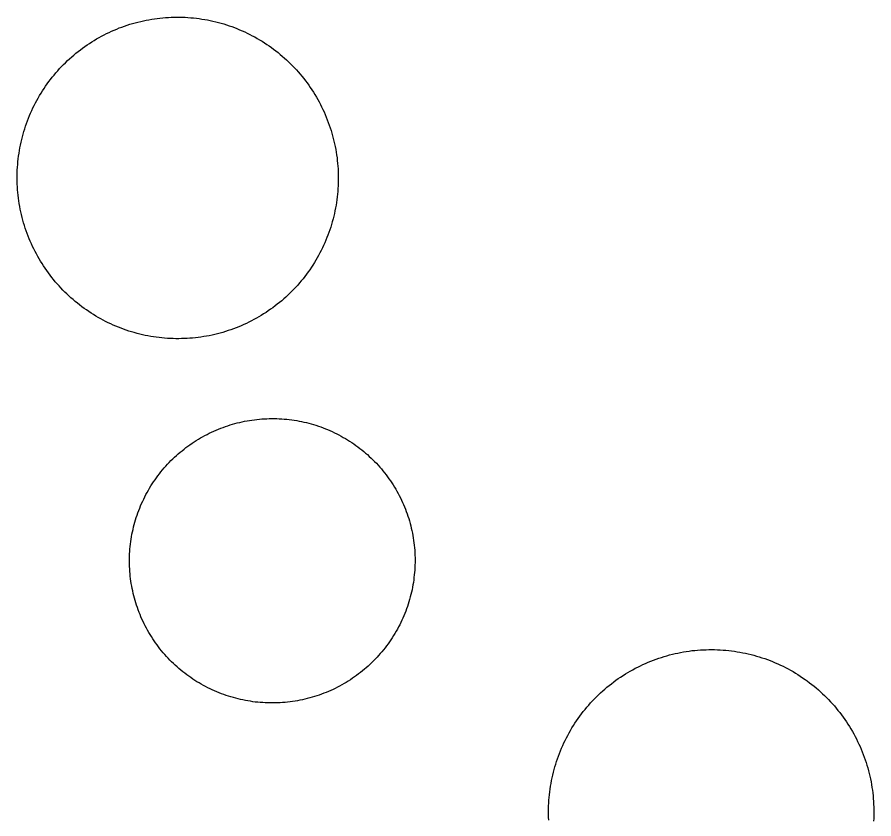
# Model space of a CAD drawing. Extents: x 3651524 to 3689615, y 505651 to 531377.
# Drawn here: x 3675386.7 to 3675424.14, y 514126.96 to 514162.01 of the extents above; entities that cross this region are included whole.
import ezdxf

# ---------------------------------------------------------------- set-up
doc = ezdxf.new("R2010")
doc.units = 0
doc.layers.add('V-DOMW-TANK', color=7, linetype='Continuous')

msp = doc.modelspace()

# ---------------------------------------------------------------- linework, layer by layer
at = {"layer": 'V-DOMW-TANK'}
for points in [[(3675389.171, 514160.348), (3675389.265, 514160.428), (3675389.362, 514160.504), (3675389.458, 514160.58), (3675389.556, 514160.653), (3675389.654, 514160.725), (3675389.755, 514160.795), (3675389.857, 514160.862), (3675389.96, 514160.928), (3675390.064, 514160.993), (3675390.168, 514161.055), (3675390.275, 514161.116), (3675390.386, 514161.176), (3675390.492, 514161.233), (3675390.601, 514161.288), (3675390.713, 514161.341), (3675390.822, 514161.393), (3675390.934, 514161.442), (3675391.047, 514161.489), (3675391.158, 514161.534), (3675391.274, 514161.577), (3675391.391, 514161.618), (3675391.506, 514161.659), (3675391.623, 514161.696), (3675391.739, 514161.731), (3675391.858, 514161.763), (3675391.977, 514161.794), (3675392.096, 514161.825), (3675392.214, 514161.851), (3675392.335, 514161.876), (3675392.454, 514161.898), (3675392.575, 514161.919), (3675392.696, 514161.937), (3675392.819, 514161.956), (3675392.939, 514161.968), (3675393.062, 514161.98), (3675393.183, 514161.991), (3675393.308, 514161.999), (3675393.429, 514162.005), (3675393.55, 514162.009), (3675393.673, 514162.009), (3675393.795, 514162.009), (3675393.918, 514162.007), (3675394.041, 514162.001), (3675394.162, 514161.995), (3675394.285, 514161.982), (3675394.406, 514161.974), (3675394.531, 514161.96), (3675394.649, 514161.946), (3675394.77, 514161.927), (3675394.893, 514161.907), (3675395.012, 514161.886), (3675395.133, 514161.862), (3675395.254, 514161.833), (3675395.372, 514161.806), (3675395.491, 514161.778), (3675395.608, 514161.747), (3675395.727, 514161.71), (3675395.843, 514161.673), (3675395.958, 514161.634), (3675396.075, 514161.597), (3675396.192, 514161.552), (3675396.304, 514161.505), (3675396.419, 514161.46), (3675396.532, 514161.413), (3675396.642, 514161.362), (3675396.753, 514161.309), (3675396.863, 514161.255), (3675396.972, 514161.198), (3675397.08, 514161.141), (3675397.187, 514161.081), (3675397.293, 514161.018), (3675397.398, 514160.954), (3675397.502, 514160.889), (3675397.605, 514160.819), (3675397.705, 514160.754), (3675397.805, 514160.682), (3675397.904, 514160.61), (3675398.002, 514160.534), (3675398.098, 514160.459), (3675398.193, 514160.381), (3675398.285, 514160.303), (3675398.379, 514160.221), (3675398.469, 514160.139), (3675398.559, 514160.055), (3675398.647, 514159.969), (3675398.735, 514159.881), (3675398.819, 514159.793), (3675398.901, 514159.703), (3675398.983, 514159.611), (3675399.063, 514159.519), (3675399.143, 514159.424), (3675399.219, 514159.328), (3675399.294, 514159.23), (3675399.368, 514159.132), (3675399.44, 514159.033), (3675399.507, 514158.931), (3675399.577, 514158.831), (3675399.643, 514158.726), (3675399.708, 514158.622), (3675399.772, 514158.517)], [(3675386.81, 514153.735), (3675386.787, 514153.856), (3675386.769, 514153.977), (3675386.752, 514154.098), (3675386.738, 514154.221), (3675386.726, 514154.341), (3675386.718, 514154.464), (3675386.707, 514154.587), (3675386.701, 514154.71), (3675386.697, 514154.833), (3675386.695, 514154.954), (3675386.695, 514155.077), (3675386.699, 514155.199), (3675386.703, 514155.322), (3675386.709, 514155.445), (3675386.72, 514155.568), (3675386.73, 514155.689), (3675386.742, 514155.81), (3675386.759, 514155.933), (3675386.777, 514156.056), (3675386.795, 514156.176), (3675386.816, 514156.297), (3675386.84, 514156.416), (3675386.867, 514156.537), (3675386.896, 514156.656), (3675386.926, 514156.774), (3675386.953, 514156.893), (3675386.99, 514157.012), (3675387.027, 514157.129), (3675387.064, 514157.245), (3675387.105, 514157.36), (3675387.148, 514157.475), (3675387.191, 514157.589), (3675387.238, 514157.704), (3675387.285, 514157.817), (3675387.336, 514157.929), (3675387.387, 514158.038), (3675387.443, 514158.149), (3675387.498, 514158.255), (3675387.555, 514158.366), (3675387.615, 514158.472), (3675387.676, 514158.579), (3675387.74, 514158.683), (3675387.805, 514158.788), (3675387.873, 514158.89), (3675387.942, 514158.992), (3675388.012, 514159.093), (3675388.084, 514159.191), (3675388.157, 514159.287), (3675388.233, 514159.384), (3675388.311, 514159.478), (3675388.391, 514159.572), (3675388.471, 514159.666), (3675388.553, 514159.756), (3675388.637, 514159.844), (3675388.723, 514159.932), (3675388.809, 514160.018), (3675388.897, 514160.106), (3675388.987, 514160.186), (3675389.079, 514160.268), (3675389.171, 514160.348)], [(3675399.772, 514158.517), (3675399.831, 514158.411), (3675399.89, 514158.302), (3675399.948, 514158.194), (3675400.003, 514158.085), (3675400.056, 514157.974), (3675400.107, 514157.862), (3675400.157, 514157.747), (3675400.206, 514157.637), (3675400.251, 514157.522), (3675400.294, 514157.407), (3675400.335, 514157.293), (3675400.376, 514157.176), (3675400.413, 514157.059), (3675400.447, 514156.942), (3675400.482, 514156.824), (3675400.513, 514156.707), (3675400.542, 514156.588), (3675400.57, 514156.465), (3675400.595, 514156.346), (3675400.617, 514156.225), (3675400.638, 514156.105), (3675400.656, 514155.984), (3675400.675, 514155.861), (3675400.689, 514155.74), (3675400.703, 514155.617), (3675400.712, 514155.494), (3675400.72, 514155.374), (3675400.726, 514155.251), (3675400.73, 514155.128), (3675400.73, 514155.007), (3675400.73, 514154.882), (3675400.728, 514154.759), (3675400.724, 514154.636), (3675400.718, 514154.515), (3675400.707, 514154.393), (3675400.697, 514154.27), (3675400.683, 514154.149), (3675400.669, 514154.026), (3675400.65, 514153.905), (3675400.632, 514153.784), (3675400.609, 514153.665), (3675400.587, 514153.543), (3675400.56, 514153.424), (3675400.533, 514153.303), (3675400.503, 514153.184), (3675400.47, 514153.065), (3675400.437, 514152.947), (3675400.4, 514152.832), (3675400.361, 514152.715), (3675400.322, 514152.598), (3675400.279, 514152.484), (3675400.234, 514152.369), (3675400.189, 514152.256), (3675400.14, 514152.142), (3675400.091, 514152.031), (3675400.038, 514151.921), (3675399.985, 514151.81), (3675399.929, 514151.701), (3675399.872, 514151.593), (3675399.81, 514151.488), (3675399.749, 514151.38), (3675399.686, 514151.275), (3675399.62, 514151.171), (3675399.554, 514151.071), (3675399.485, 514150.968), (3675399.415, 514150.868), (3675399.341, 514150.77), (3675399.268, 514150.671), (3675399.192, 514150.575), (3675399.116, 514150.481), (3675399.036, 514150.387), (3675398.956, 514150.292), (3675398.872, 514150.206), (3675398.791, 514150.116), (3675398.702, 514150.024), (3675398.616, 514149.94), (3675398.528, 514149.856), (3675398.438, 514149.772), (3675398.348, 514149.69), (3675398.258, 514149.61), (3675398.162, 514149.533), (3675398.066, 514149.455), (3675397.969, 514149.381), (3675397.871, 514149.307), (3675397.773, 514149.236), (3675397.67, 514149.166), (3675397.572, 514149.098), (3675397.465, 514149.031), (3675397.363, 514148.967), (3675397.257, 514148.904), (3675397.15, 514148.842), (3675397.044, 514148.785), (3675396.935, 514148.728), (3675396.827, 514148.672), (3675396.716, 514148.619), (3675396.605, 514148.568), (3675396.493, 514148.519), (3675396.38, 514148.472), (3675396.265, 514148.425), (3675396.151, 514148.382)], [(3675396.151, 514148.382), (3675396.036, 514148.341), (3675395.921, 514148.302), (3675395.805, 514148.265), (3675395.686, 514148.228), (3675395.569, 514148.195), (3675395.45, 514148.165), (3675395.331, 514148.136), (3675395.213, 514148.109), (3675395.092, 514148.083), (3675394.971, 514148.06), (3675394.85, 514148.04), (3675394.729, 514148.021), (3675394.609, 514148.005), (3675394.488, 514147.99), (3675394.365, 514147.978), (3675394.244, 514147.97), (3675394.121, 514147.96), (3675393.998, 514147.956), (3675393.875, 514147.952), (3675393.755, 514147.95), (3675393.632, 514147.95), (3675393.509, 514147.954), (3675393.386, 514147.958), (3675393.265, 514147.966), (3675393.142, 514147.974), (3675393.019, 514147.986), (3675392.898, 514147.997), (3675392.776, 514148.015), (3675392.655, 514148.031), (3675392.534, 514148.052), (3675392.413, 514148.074), (3675392.294, 514148.097), (3675392.171, 514148.124), (3675392.055, 514148.152), (3675391.936, 514148.183), (3675391.817, 514148.216), (3675391.7, 514148.249), (3675391.584, 514148.285), (3675391.467, 514148.324), (3675391.35, 514148.365), (3675391.235, 514148.408), (3675391.121, 514148.451), (3675391.008, 514148.498), (3675390.896, 514148.548), (3675390.785, 514148.597), (3675390.672, 514148.65), (3675390.564, 514148.705), (3675390.455, 514148.761), (3675390.347, 514148.818), (3675390.24, 514148.879), (3675390.134, 514148.941), (3675390.029, 514149.004), (3675389.925, 514149.07), (3675389.822, 514149.137), (3675389.722, 514149.207), (3675389.622, 514149.277), (3675389.521, 514149.35), (3675389.425, 514149.424), (3675389.329, 514149.5), (3675389.233, 514149.58), (3675389.14, 514149.658), (3675389.048, 514149.739), (3675388.956, 514149.821), (3675388.868, 514149.907), (3675388.78, 514149.991), (3675388.694, 514150.077), (3675388.608, 514150.168), (3675388.526, 514150.258), (3675388.444, 514150.348), (3675388.364, 514150.442), (3675388.284, 514150.536), (3675388.209, 514150.632), (3675388.133, 514150.729), (3675388.059, 514150.827), (3675387.987, 514150.927), (3675387.918, 514151.028), (3675387.85, 514151.13), (3675387.783, 514151.232), (3675387.719, 514151.339), (3675387.656, 514151.443), (3675387.594, 514151.55), (3675387.537, 514151.656), (3675387.479, 514151.765), (3675387.424, 514151.873), (3675387.373, 514151.986), (3675387.318, 514152.097), (3675387.268, 514152.209), (3675387.221, 514152.32), (3675387.176, 514152.437), (3675387.131, 514152.551), (3675387.09, 514152.668), (3675387.051, 514152.783), (3675387.012, 514152.9), (3675386.978, 514153.018), (3675386.945, 514153.135), (3675386.914, 514153.254), (3675386.883, 514153.375), (3675386.857, 514153.493), (3675386.832, 514153.614), (3675386.81, 514153.735)], [(3675393.343, 514142.539), (3675393.419, 514142.619), (3675393.496, 514142.694), (3675393.576, 514142.768), (3675393.656, 514142.842), (3675393.736, 514142.916), (3675393.82, 514142.985), (3675393.904, 514143.055), (3675393.988, 514143.122), (3675394.074, 514143.19), (3675394.162, 514143.253), (3675394.25, 514143.315), (3675394.34, 514143.38), (3675394.43, 514143.44), (3675394.523, 514143.499), (3675394.615, 514143.557), (3675394.709, 514143.612), (3675394.803, 514143.665), (3675394.899, 514143.718), (3675394.996, 514143.768), (3675395.092, 514143.817), (3675395.19, 514143.864), (3675395.291, 514143.909), (3675395.389, 514143.954), (3675395.489, 514143.995), (3675395.592, 514144.036), (3675395.694, 514144.073), (3675395.796, 514144.11), (3675395.899, 514144.144), (3675396.003, 514144.179), (3675396.108, 514144.212), (3675396.212, 514144.239), (3675396.317, 514144.267), (3675396.423, 514144.292), (3675396.53, 514144.316), (3675396.636, 514144.339), (3675396.743, 514144.361), (3675396.851, 514144.378), (3675396.958, 514144.394), (3675397.066, 514144.409), (3675397.175, 514144.421), (3675397.283, 514144.431), (3675397.39, 514144.441), (3675397.5, 514144.447), (3675397.609, 514144.454), (3675397.717, 514144.456), (3675397.826, 514144.458), (3675397.934, 514144.458), (3675398.045, 514144.456), (3675398.154, 514144.452), (3675398.262, 514144.445), (3675398.371, 514144.437), (3675398.479, 514144.427), (3675398.588, 514144.415), (3675398.694, 514144.402), (3675398.803, 514144.386), (3675398.913, 514144.368), (3675399.018, 514144.349), (3675399.124, 514144.329), (3675399.231, 514144.304), (3675399.337, 514144.28), (3675399.442, 514144.253), (3675399.548, 514144.224), (3675399.653, 514144.196), (3675399.755, 514144.163), (3675399.86, 514144.128), (3675399.962, 514144.093), (3675400.064, 514144.054), (3675400.167, 514144.015), (3675400.267, 514143.974), (3675400.365, 514143.931), (3675400.466, 514143.888), (3675400.564, 514143.841), (3675400.662, 514143.792), (3675400.759, 514143.743), (3675400.855, 514143.692), (3675400.949, 514143.638), (3675401.043, 514143.583), (3675401.136, 514143.528), (3675401.228, 514143.471), (3675401.32, 514143.411), (3675401.41, 514143.35), (3675401.498, 514143.284), (3675401.586, 514143.223), (3675401.672, 514143.157), (3675401.758, 514143.09), (3675401.842, 514143.022), (3675401.926, 514142.952), (3675402.008, 514142.881), (3675402.088, 514142.807), (3675402.168, 514142.733), (3675402.246, 514142.657), (3675402.321, 514142.58), (3675402.397, 514142.502), (3675402.471, 514142.42), (3675402.542, 514142.34), (3675402.614, 514142.258), (3675402.684, 514142.176), (3675402.751, 514142.09), (3675402.817, 514142.002), (3675402.882, 514141.918)], [(3675391.852, 514136.501), (3675391.821, 514136.608), (3675391.795, 514136.71), (3675391.768, 514136.817), (3675391.745, 514136.921), (3675391.723, 514137.028), (3675391.702, 514137.134), (3675391.684, 514137.243), (3675391.668, 514137.349), (3675391.653, 514137.456), (3675391.641, 514137.564), (3675391.631, 514137.673), (3675391.62, 514137.779), (3675391.614, 514137.89), (3675391.608, 514137.996), (3675391.608, 514138.105), (3675391.604, 514138.213), (3675391.604, 514138.322), (3675391.608, 514138.43), (3675391.612, 514138.539), (3675391.618, 514138.648), (3675391.627, 514138.756), (3675391.635, 514138.865), (3675391.649, 514138.971), (3675391.664, 514139.08), (3675391.678, 514139.186), (3675391.694, 514139.293), (3675391.715, 514139.401), (3675391.737, 514139.508), (3675391.76, 514139.612), (3675391.786, 514139.719), (3675391.813, 514139.823), (3675391.842, 514139.928), (3675391.872, 514140.032), (3675391.903, 514140.136), (3675391.938, 514140.239), (3675391.975, 514140.341), (3675392.012, 514140.444), (3675392.055, 514140.544), (3675392.094, 514140.644), (3675392.137, 514140.745), (3675392.182, 514140.843), (3675392.229, 514140.941), (3675392.276, 514141.04), (3675392.327, 514141.136), (3675392.378, 514141.23), (3675392.432, 514141.326), (3675392.487, 514141.418), (3675392.542, 514141.513), (3675392.601, 514141.605), (3675392.661, 514141.695), (3675392.722, 514141.785), (3675392.786, 514141.873), (3675392.849, 514141.961), (3675392.915, 514142.047), (3675392.982, 514142.131), (3675393.052, 514142.217), (3675393.124, 514142.299), (3675393.195, 514142.381), (3675393.267, 514142.461), (3675393.343, 514142.539)], [(3675402.882, 514141.918), (3675402.946, 514141.83), (3675403.009, 514141.74), (3675403.069, 514141.65), (3675403.128, 514141.56), (3675403.186, 514141.466), (3675403.241, 514141.373), (3675403.294, 514141.279), (3675403.347, 514141.185), (3675403.396, 514141.089), (3675403.444, 514140.992), (3675403.493, 514140.894), (3675403.54, 514140.796), (3675403.583, 514140.696), (3675403.626, 514140.595), (3675403.665, 514140.495), (3675403.704, 514140.392), (3675403.741, 514140.292), (3675403.775, 514140.19), (3675403.808, 514140.085), (3675403.839, 514139.981), (3675403.87, 514139.876), (3675403.896, 514139.772), (3675403.921, 514139.667), (3675403.945, 514139.561), (3675403.968, 514139.454), (3675403.988, 514139.348), (3675404.007, 514139.241), (3675404.023, 514139.135), (3675404.038, 514139.026), (3675404.05, 514138.918), (3675404.06, 514138.811), (3675404.072, 514138.703), (3675404.076, 514138.594), (3675404.083, 514138.484), (3675404.085, 514138.377), (3675404.087, 514138.269), (3675404.087, 514138.16), (3675404.083, 514138.052), (3675404.078, 514137.943), (3675404.072, 514137.837), (3675404.064, 514137.728), (3675404.054, 514137.621), (3675404.04, 514137.511), (3675404.027, 514137.404), (3675404.013, 514137.296), (3675403.995, 514137.189), (3675403.976, 514137.085), (3675403.954, 514136.976), (3675403.931, 514136.87), (3675403.906, 514136.765), (3675403.878, 514136.659), (3675403.849, 514136.554), (3675403.818, 514136.45), (3675403.788, 514136.348), (3675403.753, 514136.243), (3675403.716, 514136.141), (3675403.679, 514136.038), (3675403.638, 514135.938), (3675403.597, 514135.838), (3675403.554, 514135.737), (3675403.509, 514135.639), (3675403.464, 514135.541), (3675403.417, 514135.444), (3675403.366, 514135.348), (3675403.313, 514135.252), (3675403.259, 514135.158), (3675403.204, 514135.064), (3675403.149, 514134.971), (3675403.089, 514134.879), (3675403.03, 514134.789), (3675402.966, 514134.699), (3675402.905, 514134.611), (3675402.841, 514134.523), (3675402.776, 514134.437), (3675402.708, 514134.351), (3675402.639, 514134.267), (3675402.567, 514134.185), (3675402.495, 514134.103), (3675402.424, 514134.021), (3675402.348, 514133.943), (3675402.272, 514133.865), (3675402.194, 514133.79), (3675402.116, 514133.712), (3675402.037, 514133.64), (3675401.953, 514133.568), (3675401.871, 514133.497), (3675401.789, 514133.427), (3675401.703, 514133.36), (3675401.617, 514133.294), (3675401.529, 514133.229), (3675401.441, 514133.165), (3675401.351, 514133.104), (3675401.26, 514133.042), (3675401.168, 514132.985), (3675401.076, 514132.927), (3675400.982, 514132.872), (3675400.888, 514132.817), (3675400.789, 514132.766), (3675400.695, 514132.714), (3675400.599, 514132.665)], [(3675400.599, 514132.665), (3675400.501, 514132.618), (3675400.4, 514132.573), (3675400.302, 514132.53), (3675400.202, 514132.487), (3675400.099, 514132.448), (3675399.999, 514132.409), (3675399.894, 514132.37), (3675399.792, 514132.338), (3675399.69, 514132.305), (3675399.583, 514132.274), (3675399.481, 514132.243), (3675399.374, 514132.217), (3675399.268, 514132.19), (3675399.161, 514132.166), (3675399.055, 514132.145), (3675398.948, 514132.125), (3675398.84, 514132.106), (3675398.735, 514132.09), (3675398.625, 514132.075), (3675398.516, 514132.061), (3675398.408, 514132.051), (3675398.299, 514132.043), (3675398.19, 514132.035), (3675398.082, 514132.03), (3675397.973, 514132.026), (3675397.865, 514132.024), (3675397.756, 514132.026), (3675397.646, 514132.028), (3675397.537, 514132.032), (3675397.429, 514132.039), (3675397.32, 514132.047), (3675397.214, 514132.055), (3675397.103, 514132.067), (3675396.996, 514132.082), (3675396.888, 514132.098), (3675396.781, 514132.114), (3675396.673, 514132.135), (3675396.566, 514132.155), (3675396.46, 514132.178), (3675396.353, 514132.202), (3675396.249, 514132.229), (3675396.145, 514132.258), (3675396.038, 514132.288), (3675395.936, 514132.321), (3675395.831, 514132.354), (3675395.729, 514132.391), (3675395.626, 514132.428), (3675395.526, 514132.467), (3675395.422, 514132.508), (3675395.325, 514132.553), (3675395.225, 514132.596), (3675395.127, 514132.643), (3675395.028, 514132.69), (3675394.932, 514132.739), (3675394.836, 514132.788), (3675394.742, 514132.843), (3675394.649, 514132.899), (3675394.555, 514132.954), (3675394.463, 514133.013), (3675394.371, 514133.073), (3675394.281, 514133.132), (3675394.193, 514133.196), (3675394.105, 514133.259), (3675394.019, 514133.325), (3675393.931, 514133.392), (3675393.849, 514133.462), (3675393.765, 514133.532), (3675393.683, 514133.603), (3675393.603, 514133.677), (3675393.523, 514133.751), (3675393.445, 514133.827), (3675393.369, 514133.902), (3675393.294, 514133.984), (3675393.22, 514134.062), (3675393.148, 514134.142), (3675393.077, 514134.224), (3675393.009, 514134.308), (3675392.939, 514134.392), (3675392.872, 514134.478), (3675392.808, 514134.566), (3675392.745, 514134.654), (3675392.681, 514134.742), (3675392.622, 514134.832), (3675392.563, 514134.924), (3675392.505, 514135.016), (3675392.45, 514135.109), (3675392.397, 514135.203), (3675392.343, 514135.299), (3675392.294, 514135.395), (3675392.245, 514135.492), (3675392.198, 514135.59), (3675392.151, 514135.688), (3675392.108, 514135.786), (3675392.067, 514135.887), (3675392.026, 514135.987), (3675391.987, 514136.09), (3675391.95, 514136.192), (3675391.915, 514136.294), (3675391.883, 514136.399), (3675391.852, 514136.501)], [(3675413.821, 514133.593), (3675413.933, 514133.65), (3675414.046, 514133.704), (3675414.159, 514133.755), (3675414.271, 514133.802), (3675414.388, 514133.851), (3675414.503, 514133.896), (3675414.62, 514133.939), (3675414.736, 514133.98), (3675414.855, 514134.019), (3675414.972, 514134.056), (3675415.093, 514134.091), (3675415.211, 514134.123), (3675415.332, 514134.154), (3675415.453, 514134.183), (3675415.574, 514134.209), (3675415.695, 514134.234), (3675415.818, 514134.257), (3675415.938, 514134.275), (3675416.063, 514134.293), (3675416.186, 514134.312), (3675416.309, 514134.322), (3675416.432, 514134.334), (3675416.557, 514134.345), (3675416.68, 514134.351), (3675416.803, 514134.355), (3675416.93, 514134.359), (3675417.053, 514134.359), (3675417.177, 514134.357), (3675417.3, 514134.355), (3675417.425, 514134.349), (3675417.548, 514134.339), (3675417.673, 514134.33), (3675417.796, 514134.318), (3675417.919, 514134.304), (3675418.042, 514134.287), (3675418.165, 514134.267), (3675418.288, 514134.246), (3675418.408, 514134.224), (3675418.531, 514134.199), (3675418.652, 514134.171), (3675418.771, 514134.142), (3675418.894, 514134.111), (3675419.012, 514134.076), (3675419.129, 514134.044), (3675419.248, 514134.003), (3675419.367, 514133.964), (3675419.484, 514133.921), (3675419.6, 514133.878), (3675419.715, 514133.835), (3675419.83, 514133.784), (3675419.942, 514133.734), (3675420.057, 514133.681), (3675420.168, 514133.628), (3675420.278, 514133.573), (3675420.389, 514133.515), (3675420.497, 514133.456), (3675420.606, 514133.394), (3675420.712, 514133.331), (3675420.817, 514133.265), (3675420.921, 514133.198), (3675421.026, 514133.128), (3675421.13, 514133.056), (3675421.228, 514132.987), (3675421.327, 514132.911), (3675421.425, 514132.835), (3675421.523, 514132.757), (3675421.618, 514132.68), (3675421.712, 514132.598), (3675421.804, 514132.516), (3675421.896, 514132.43), (3675421.986, 514132.346), (3675422.074, 514132.258), (3675422.16, 514132.17), (3675422.246, 514132.08), (3675422.328, 514131.987), (3675422.412, 514131.893), (3675422.492, 514131.799), (3675422.57, 514131.703), (3675422.648, 514131.606), (3675422.721, 514131.508), (3675422.795, 514131.408), (3675422.867, 514131.305), (3675422.936, 514131.203), (3675423.006, 514131.099), (3675423.072, 514130.994), (3675423.137, 514130.888), (3675423.199, 514130.781), (3675423.26, 514130.671), (3675423.317, 514130.564), (3675423.375, 514130.453), (3675423.43, 514130.343), (3675423.483, 514130.23), (3675423.534, 514130.118), (3675423.584, 514130.003), (3675423.631, 514129.888), (3675423.676, 514129.774), (3675423.719, 514129.657), (3675423.76, 514129.54), (3675423.799, 514129.421), (3675423.836, 514129.302)], [(3675409.928, 514127.648), (3675409.936, 514127.771), (3675409.944, 514127.893), (3675409.958, 514128.016), (3675409.973, 514128.141), (3675409.989, 514128.264), (3675410.007, 514128.387), (3675410.03, 514128.51), (3675410.052, 514128.631), (3675410.077, 514128.752), (3675410.104, 514128.874), (3675410.134, 514128.993), (3675410.165, 514129.114), (3675410.2, 514129.233), (3675410.235, 514129.352), (3675410.272, 514129.47), (3675410.313, 514129.589), (3675410.354, 514129.706), (3675410.399, 514129.821), (3675410.444, 514129.937), (3675410.491, 514130.05), (3675410.544, 514130.167), (3675410.593, 514130.277), (3675410.646, 514130.39), (3675410.704, 514130.501), (3675410.761, 514130.609), (3675410.82, 514130.718), (3675410.882, 514130.826), (3675410.945, 514130.933), (3675411.011, 514131.039), (3675411.076, 514131.144), (3675411.146, 514131.246), (3675411.218, 514131.348), (3675411.289, 514131.449), (3675411.363, 514131.549), (3675411.439, 514131.647), (3675411.517, 514131.744), (3675411.597, 514131.84), (3675411.677, 514131.934), (3675411.761, 514132.026), (3675411.844, 514132.116), (3675411.931, 514132.207), (3675412.017, 514132.295), (3675412.107, 514132.381), (3675412.197, 514132.467), (3675412.289, 514132.553), (3675412.381, 514132.633), (3675412.475, 514132.712), (3675412.572, 514132.788), (3675412.67, 514132.868), (3675412.768, 514132.944), (3675412.866, 514133.016), (3675412.969, 514133.089), (3675413.071, 514133.159), (3675413.176, 514133.226), (3675413.28, 514133.292), (3675413.387, 514133.358), (3675413.493, 514133.419), (3675413.602, 514133.48), (3675413.712, 514133.54), (3675413.821, 514133.593)], [(3675423.836, 514129.302), (3675423.87, 514129.184), (3675423.903, 514129.063), (3675423.934, 514128.944), (3675423.96, 514128.821), (3675423.989, 514128.702), (3675424.014, 514128.58), (3675424.036, 514128.459), (3675424.055, 514128.336), (3675424.073, 514128.213), (3675424.089, 514128.09), (3675424.102, 514127.965), (3675424.114, 514127.842), (3675424.124, 514127.721), (3675424.13, 514127.594), (3675424.135, 514127.472), (3675424.139, 514127.347), (3675424.139, 514127.222), (3675424.137, 514127.099), (3675424.135, 514126.976), (3675424.128, 514126.851)], [(3675409.926, 514126.902), (3675409.919, 514127.027), (3675409.917, 514127.15), (3675409.917, 514127.275), (3675409.917, 514127.398), (3675409.921, 514127.523), (3675409.928, 514127.648)]]:
    msp.add_lwpolyline(points, dxfattribs=at)

doc.saveas('drawing.dxf')
